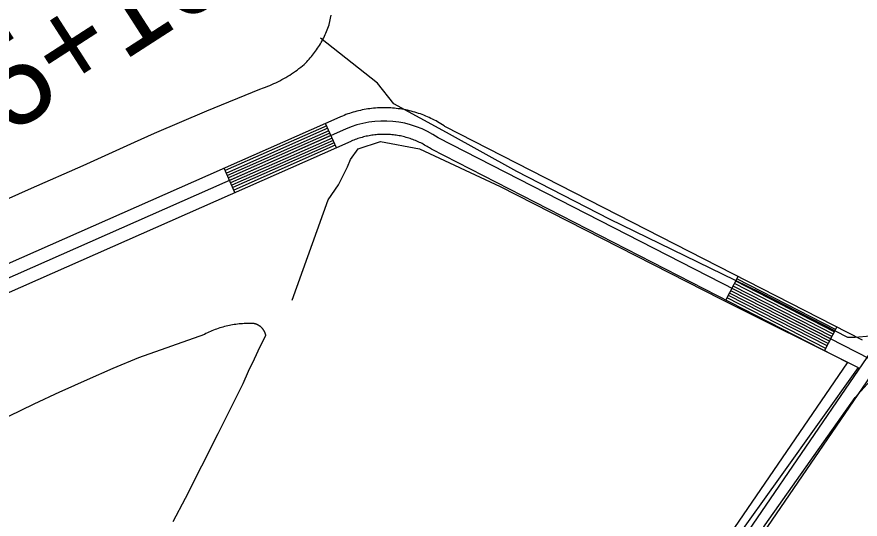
# Model space of a CAD drawing. Extents: x 3180038 to 3217926, y 922069 to 947485.
# Drawn here: x 3195944 to 3196895, y 937270 to 937836 of the extents above; entities that cross this region are included whole.
import ezdxf

# ---------------------------------------------------------------- set-up
doc = ezdxf.new("R2010")
doc.units = 0
for name, color, linetype in [('V-LEVE-TOET', 7, 'Continuous'), ('V-ROAD-CNTR', 7, 'Continuous'), ('V-SURV-IDEN', 7, 'Continuous'), ('V-TOPO-SHOR', 7, 'Continuous')]:
    doc.layers.add(name, color=color, linetype=linetype)

msp = doc.modelspace()

# ---------------------------------------------------------------- linework, layer by layer
at = {"layer": 'V-LEVE-TOET'}
for points in [[(3195820.78, 937580.27), (3195960.52, 937642.87), (3195960.52, 937642.87), (3196018.85, 937668.33), (3196076.83, 937694.55), (3196099.22, 937704.92), (3196099.22, 937704.92), (3196158.55, 937730.08), (3196218.25, 937754.32), (3196222.3, 937755.93), (3196222.3, 937755.93), (3196224.69, 937756.79), (3196227.06, 937757.7), (3196229.42, 937758.64), (3196231.76, 937759.63), (3196234.08, 937760.65), (3196236.39, 937761.72), (3196238.67, 937762.83), (3196240.94, 937763.97), (3196243.19, 937765.16), (3196245.41, 937766.38), (3196247.61, 937767.65), (3196249.79, 937768.94), (3196251.95, 937770.28), (3196254.09, 937771.66), (3196256.2, 937773.07), (3196258.28, 937774.52), (3196260.34, 937776), (3196262.37, 937777.52), (3196264.38, 937779.07), (3196266.36, 937780.66), (3196268.31, 937782.28), (3196268.45, 937782.4), (3196268.45, 937782.4), (3196269.83, 937783.78), (3196271.19, 937785.19), (3196272.52, 937786.63), (3196273.83, 937788.08), (3196275.11, 937789.56), (3196276.37, 937791.06), (3196277.6, 937792.59), (3196278.8, 937794.13), (3196279.98, 937795.7), (3196281.14, 937797.28), (3196282.26, 937798.88), (3196283.36, 937800.51), (3196284.43, 937802.15), (3196285.47, 937803.81), (3196286.48, 937805.49), (3196287.46, 937807.19), (3196288.42, 937808.9), (3196289.34, 937810.63), (3196290.23, 937812.38), (3196291.1, 937814.14), (3196291.93, 937815.92), (3196292.74, 937817.71), (3196293.51, 937819.51), (3196294.25, 937821.33), (3196294.96, 937823.16), (3196295.64, 937824.99), (3196296.29, 937826.85), (3196296.39, 937827.15), (3196296.39, 937827.15), (3196297.11, 937830.72), (3196297.89, 937834.28), (3196298.73, 937837.82)], [(3196222.47, 937482.73), (3196222.31, 937482.97), (3196222.14, 937483.22), (3196221.96, 937483.46), (3196221.78, 937483.69), (3196221.6, 937483.92), (3196221.41, 937484.15), (3196221.22, 937484.38), (3196221.03, 937484.6), (3196220.83, 937484.82), (3196220.63, 937485.04), (3196220.42, 937485.25), (3196220.21, 937485.46), (3196220, 937485.67), (3196219.78, 937485.87), (3196219.56, 937486.07), (3196219.34, 937486.26), (3196219.11, 937486.45), (3196218.88, 937486.64), (3196218.65, 937486.82), (3196218.41, 937487), (3196218.17, 937487.17), (3196217.93, 937487.34), (3196217.68, 937487.51), (3196217.43, 937487.67), (3196217.18, 937487.82), (3196216.93, 937487.98), (3196216.67, 937488.12), (3196216.41, 937488.27), (3196216.15, 937488.41), (3196215.89, 937488.54), (3196215.62, 937488.67), (3196215.35, 937488.8), (3196215.08, 937488.92), (3196214.81, 937489.03), (3196214.54, 937489.14), (3196214.26, 937489.25), (3196213.98, 937489.35), (3196213.7, 937489.45), (3196213.42, 937489.54), (3196213.13, 937489.62), (3196212.85, 937489.71), (3196212.57, 937489.78), (3196212.28, 937489.85), (3196211.99, 937489.92), (3196211.7, 937489.98), (3196211.41, 937490.04), (3196211.12, 937490.09), (3196210.82, 937490.14), (3196210.53, 937490.18), (3196210.24, 937490.21), (3196209.94, 937490.24), (3196209.65, 937490.27), (3196209.35, 937490.29), (3196209.06, 937490.31), (3196208.76, 937490.32), (3196208.46, 937490.32), (3196208.17, 937490.32), (3196207.87, 937490.32), (3196207.58, 937490.31), (3196207.28, 937490.29), (3196206.98, 937490.27), (3196206.69, 937490.24), (3196206.39, 937490.21), (3196206.1, 937490.18), (3196206.08, 937490.17), (3196206.08, 937490.17), (3196204.21, 937490.17), (3196202.34, 937490.13), (3196200.48, 937490.05), (3196198.61, 937489.95), (3196196.75, 937489.81), (3196194.89, 937489.64), (3196193.04, 937489.44), (3196191.18, 937489.2), (3196189.33, 937488.93), (3196187.49, 937488.63), (3196185.65, 937488.3), (3196183.82, 937487.94), (3196182, 937487.54), (3196180.18, 937487.11), (3196178.37, 937486.65), (3196176.57, 937486.16), (3196174.77, 937485.64), (3196172.99, 937485.09), (3196171.22, 937484.5), (3196169.45, 937483.89), (3196167.7, 937483.24), (3196165.96, 937482.56), (3196164.23, 937481.85), (3196162.52, 937481.12), (3196160.81, 937480.35), (3196159.12, 937479.55), (3196157.45, 937478.73), (3196155.79, 937477.87), (3196155.71, 937477.83), (3196155.71, 937477.83), (3196081.46, 937451.29), (3196081.46, 937451.29), (3196052.38, 937439.27), (3196023.5, 937426.76)], [(3196120.54, 937266.94), (3196134.36, 937293.05), (3196134.36, 937293.05), (3196171.36, 937366.1), (3196199.37, 937422.39), (3196199.37, 937422.39), (3196205.59, 937436.49), (3196212.04, 937450.47), (3196218.73, 937464.35), (3196224.96, 937476.76), (3196224.96, 937476.76), (3196224.89, 937477.05), (3196224.83, 937477.33), (3196224.76, 937477.62), (3196224.68, 937477.91), (3196224.6, 937478.19), (3196224.51, 937478.47), (3196224.42, 937478.75), (3196224.32, 937479.03), (3196224.22, 937479.31), (3196224.11, 937479.59), (3196224, 937479.86), (3196223.88, 937480.13), (3196223.76, 937480.4), (3196223.64, 937480.67), (3196223.51, 937480.94), (3196223.37, 937481.2), (3196223.24, 937481.46), (3196223.09, 937481.72), (3196222.94, 937481.98), (3196222.79, 937482.23), (3196222.63, 937482.48), (3196222.47, 937482.73)], [(3196023.5, 937426.76), (3195994.83, 937413.77), (3195992.16, 937412.54), (3195992.16, 937412.54), (3195963.36, 937399.13), (3195934.8, 937385.23)]]:
    msp.add_lwpolyline(points, dxfattribs=at)
at = {"layer": 'V-ROAD-CNTR'}
for p, q in [((3196304.49, 937688.32), (3196292.37, 937715.77)), ((3196190.13, 937637.85), (3196178.02, 937665.3)), ((3196744.01, 937516.41), (3196757.69, 937543.12)), ((3196855.27, 937459.44), (3196868.95, 937486.14))]:
    msp.add_line(p, q, dxfattribs=at)
for points in [[(3197155.55, 937795.06), (3197106.51, 937749.08), (3196506.64, 936872.63)], [(3196898, 937471.26), (3196427.06, 937712.43), (3196426.12, 937713.07), (3196424.28, 937714.25), (3196422.51, 937715.35), (3196420.67, 937716.47), (3196418.77, 937717.56), (3196416.94, 937718.57), (3196415.05, 937719.58), (3196413.1, 937720.57), (3196411.18, 937721.5), (3196409.22, 937722.41), (3196407.3, 937723.26), (3196405.34, 937724.11), (3196403.3, 937724.93), (3196401.29, 937725.69), (3196399.31, 937726.41), (3196397.29, 937727.11), (3196395.23, 937727.77), (3196393.18, 937728.4), (3196391.1, 937728.99), (3196389.06, 937729.54), (3196386.97, 937730.07), (3196384.85, 937730.55), (3196382.78, 937730.98), (3196380.68, 937731.4), (3196378.55, 937731.77), (3196376.44, 937732.1), (3196374.33, 937732.4), (3196372.17, 937732.67), (3196370.01, 937732.88), (3196367.93, 937733.07), (3196365.8, 937733.22), (3196363.63, 937733.33), (3196361.47, 937733.4), (3196359.36, 937733.44), (3196357.21, 937733.44), (3196355.01, 937733.4), (3196352.91, 937733.32), (3196350.79, 937733.21), (3196348.62, 937733.06), (3196346.48, 937732.87), (3196344.34, 937732.65), (3196342.24, 937732.38), (3196340.13, 937732.09), (3196337.96, 937731.74), (3196335.87, 937731.37), (3196333.79, 937730.97), (3196331.64, 937730.51), (3196329.58, 937730.02), (3196327.51, 937729.52), (3196325.44, 937728.96), (3196323.38, 937728.37), (3196321.29, 937727.73), (3196319.27, 937727.06), (3196317.29, 937726.39), (3196315.22, 937725.64), (3196313.21, 937724.86), (3196311.26, 937724.07), (3196309.27, 937723.23), (3196308.59, 937722.93), (3195751.46, 937477.04)], [(3196314.68, 937709.22), (3195757.25, 937463.2)], [(3196293.59, 937713.02), (3196179.23, 937662.55)], [(3196294.8, 937710.28), (3196180.44, 937659.81)], [(3196881.06, 937446.23), (3196411.75, 937686.57), (3196409.57, 937688.05), (3196408.24, 937688.9), (3196406.83, 937689.78), (3196405.43, 937690.63), (3196404.06, 937691.41), (3196402.6, 937692.21), (3196401.16, 937692.99), (3196399.76, 937693.7), (3196398.3, 937694.41), (3196396.83, 937695.09), (3196395.32, 937695.76), (3196393.82, 937696.4), (3196392.35, 937696.99), (3196390.85, 937697.56), (3196389.29, 937698.13), (3196387.76, 937698.66), (3196386.22, 937699.16), (3196384.68, 937699.63), (3196383.12, 937700.07), (3196381.53, 937700.5), (3196379.97, 937700.89), (3196378.42, 937701.25), (3196376.8, 937701.59), (3196375.22, 937701.9), (3196373.63, 937702.17), (3196372.01, 937702.43), (3196370.39, 937702.66), (3196368.81, 937702.85), (3196367.23, 937703.01), (3196365.56, 937703.16), (3196363.94, 937703.27), (3196362.34, 937703.36), (3196360.75, 937703.41), (3196359.07, 937703.44), (3196357.46, 937703.44), (3196355.89, 937703.41), (3196354.23, 937703.35), (3196352.58, 937703.26), (3196351.02, 937703.16), (3196349.38, 937703.01), (3196347.78, 937702.84), (3196346.15, 937702.63), (3196344.53, 937702.41), (3196342.96, 937702.16), (3196341.36, 937701.88), (3196339.75, 937701.56), (3196338.2, 937701.24), (3196336.61, 937700.86), (3196335.02, 937700.47), (3196333.46, 937700.05), (3196331.88, 937699.6), (3196330.38, 937699.14), (3196328.82, 937698.62), (3196327.24, 937698.08), (3196325.76, 937697.55), (3196324.26, 937696.97), (3196322.71, 937696.34), (3196321.23, 937695.71), (3196320.76, 937695.5), (3195763.05, 937449.36)], [(3196296.01, 937707.53), (3196181.65, 937657.06)], [(3196297.22, 937704.79), (3196182.86, 937654.32)], [(3196298.43, 937702.05), (3196184.07, 937651.57)], [(3196299.64, 937699.3), (3196185.28, 937648.83)], [(3196906.61, 937450), (3196419.4, 937699.5)], [(3196300.85, 937696.56), (3196186.5, 937646.09)], [(3196302.07, 937693.81), (3196187.71, 937643.34)], [(3196303.28, 937691.07), (3196188.92, 937640.6)], [(3196866.21, 937480.8), (3196754.95, 937537.77)], [(3196867.58, 937483.47), (3196756.32, 937540.44)], [(3196862.11, 937472.79), (3196750.85, 937529.76)], [(3196863.48, 937475.46), (3196752.22, 937532.43)], [(3196864.85, 937478.13), (3196753.59, 937535.1)], [(3196856.64, 937462.11), (3196745.38, 937519.08)], [(3196858.01, 937464.78), (3196746.75, 937521.75)], [(3196859.38, 937467.45), (3196748.12, 937524.42)], [(3196860.74, 937470.12), (3196749.48, 937527.09)], [(3196880.73, 937445.75), (3196494.67, 936881.69), (3196493.74, 936880.58), (3196492.33, 936878.8), (3196491, 936877.07), (3196489.65, 936875.28), (3196488.32, 936873.42), (3196487.08, 936871.62), (3196485.83, 936869.76), (3196484.6, 936867.84), (3196483.44, 936865.94), (3196482.29, 936864.01), (3196481.21, 936862.1), (3196480.13, 936860.15), (3196479.06, 936858.11), (3196478.06, 936856.1), (3196477.12, 936854.13), (3196476.18, 936852.1), (3196475.28, 936850.03), (3196474.41, 936847.96), (3196473.58, 936845.86), (3196472.97, 936844.26)], [(3196907.39, 937431.59), (3196518.62, 936863.57)]]:
    msp.add_lwpolyline(points, dxfattribs=at)
msp.add_arc((3196358.33, 937610.54), 107.9, 55.53034, 113.86677, dxfattribs=at)
at = {"layer": 'V-TOPO-SHOR'}
for points in [[(3197099.17, 937756.25), (3196906.62, 937475.88), (3196889.73, 937474.19), (3196881.29, 937474.19), (3196783.33, 937524.86), (3196612.74, 937607.62), (3196508.02, 937661.67), (3196428.64, 937705.58), (3196369.53, 937737.67), (3196350.95, 937761.32), (3196286.77, 937811.99)], [(3196254.68, 937516.42), (3196295.21, 937629.58), (3196307.04, 937646.47), (3196317.17, 937666.73), (3196320.55, 937675.18), (3196328.99, 937687), (3196354.33, 937695.45), (3196398.24, 937687), (3196489.45, 937644.78), (3196737.72, 937518.11), (3196893.11, 937440.41), (3196805.28, 937317.12), (3196752.93, 937244.49)], [(3196671.85, 936600.99), (3196604.3, 936644.91), (3196545.18, 936697.26), (3196521.54, 936724.29), (3196508.02, 936747.93), (3196499.58, 936778.33), (3196499.58, 936812.11), (3196509.71, 936844.2), (3196521.54, 936867.85), (3196702.26, 937126.26), (3196788.39, 937263.07), (3196889.73, 937406.63), (3196903.24, 937421.83), (3196906.62, 937425.21), (3196918.44, 937428.59), (3196935.33, 937423.52)]]:
    msp.add_lwpolyline(points, dxfattribs=at)

# ---------------------------------------------------------------- texts
at = {"layer": 'V-SURV-IDEN'}
msp.add_text('325+10.6', height=100, rotation=32.80108, dxfattribs=at).set_placement((3195810.6, 937621.99))

doc.saveas('drawing.dxf')
